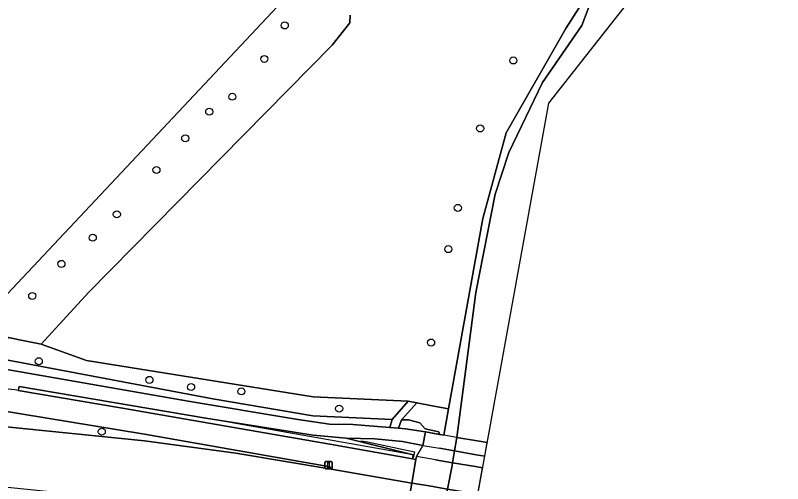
# Model space of a CAD drawing. Extents: x 160203 to 161530, y 379528 to 381797.
# Drawn here: x 161197.8 to 161304.6, y 380913.2 to 380978.3 of the extents above; entities that cross this region are included whole.
import ezdxf

# ---------------------------------------------------------------- set-up
doc = ezdxf.new("R2010")
doc.units = 0
for name, color, linetype in [('IMGEO_Berm_groen', 7, 'Continuous'), ('IMGEO_Boom', 7, 'Continuous'), ('IMGEO_Dek', 7, 'Continuous'), ('IMGEO_Fietspad_gesloten', 7, 'Continuous'), ('IMGEO_Fietspad_open', 7, 'Continuous'), ('IMGEO_Grasland_agrarisch', 7, 'Continuous'), ('IMGEO_Grasland_overig', 7, 'Continuous'), ('IMGEO_Groenvoorziening', 7, 'Continuous'), ('IMGEO_Haag', 7, 'Continuous'), ('IMGEO_Hek', 7, 'Continuous'), ('IMGEO_Houtwal', 7, 'Continuous'), ('IMGEO_Lichtmast', 7, 'Continuous'), ('IMGEO_Loofbos', 7, 'Continuous'), ('IMGEO_Muur', 7, 'Continuous'), ('IMGEO_Oever', 7, 'Continuous'), ('IMGEO_Rijbaan_lokaal_gesloten', 7, 'Continuous'), ('IMGEO_Voetpad_gesloten', 7, 'Continuous'), ('IMGEO_Voetpad_open', 7, 'Continuous'), ('IMGEO_Waterloop', 7, 'Continuous')]:
    doc.layers.add(name, color=color, linetype=linetype)

msp = doc.modelspace()

# ---------------------------------------------------------------- linework, layer by layer
at = {"layer": 'IMGEO_Berm_groen'}
msp.add_lwpolyline([(161188.2, 380921.91), (161215.73, 380919.12), (161228.43, 380917.39), (161241.7, 380915.16), (161241.6, 380915.43), (161241.58, 380915.48), (161215.73, 380920.05), (161195.08, 380923.42)], dxfattribs=at)
at = {"layer": 'IMGEO_Boom'}
for centre in [(161235.26, 380976.93), (161232.41, 380972.27), (161267.08, 380972.06), (161227.95, 380967.01), (161224.74, 380964.93), (161262.46, 380962.6), (161221.4, 380961.22), (161217.4, 380956.82), (161259.35, 380951.54), (161211.88, 380950.64), (161208.53, 380947.39), (161258.03, 380945.8), (161204.17, 380943.75), (161200.1, 380939.29), (161255.63, 380932.8), (161201.02, 380930.2), (161216.42, 380927.6), (161222.22, 380926.6), (161229.22, 380926), (161242.83, 380923.6), (161209.79, 380920.39)]:
    msp.add_circle(centre, 0.489, dxfattribs=at)
at = {"layer": 'IMGEO_Dek'}
for points in [[(161263.1, 380916.99), (161263.44, 380918.87), (161262.04, 380919.11), (161259.22, 380919.6), (161257.38, 380919.91), (161254.85, 380920.35), (161254.46, 380918.47), (161256.78, 380918.08), (161258.9, 380917.71), (161261.91, 380917.19)], [(161261.24, 380906.76), (161262.8, 380915.36), (161261.81, 380915.53), (161258.61, 380916.04), (161256.25, 380916.46), (161253.61, 380916.93), (161253.52, 380916.51), (161252.96, 380913.24), (161251.64, 380905.59), (161251.15, 380902.79), (161250.71, 380900.22), (161250.71, 380900.01), (161250.85, 380899.98), (161255.28, 380899.21), (161259.07, 380898.55)]]:
    msp.add_lwpolyline(points, close=True, dxfattribs=at)
at = {"layer": 'IMGEO_Fietspad_gesloten'}
msp.add_lwpolyline([(161195.08, 380923.42), (161215.73, 380920.05), (161241.58, 380915.48), (161241.6, 380915.43), (161241.7, 380915.16), (161252.96, 380913.24), (161253.52, 380916.51), (161253.05, 380916.6), (161241.51, 380918.65), (161212.37, 380923.71), (161198.15, 380926.14)], dxfattribs=at)
msp.add_arc((161165.67, 380693.68), 234.71, 82.0469, 83.8529, dxfattribs=at)
at = {"layer": 'IMGEO_Fietspad_open'}
msp.add_lwpolyline([(161262.13, 380911.68), (161262.8, 380915.36), (161261.81, 380915.53), (161258.61, 380916.04), (161256.25, 380916.46), (161253.61, 380916.93), (161253.52, 380916.51), (161252.96, 380913.24), (161255.08, 380912.88), (161257.89, 380912.4), (161261.56, 380911.77)], close=True, dxfattribs=at)
at = {"layer": 'IMGEO_Grasland_agrarisch'}
msp.add_lwpolyline([(161304.57, 381051.39), (161300.03, 381053.95), (161295.02, 381056.58), (161293.7, 381057.27), (161278.4, 381064.81), (161259.41, 381073.8), (161206.3, 381098.02), (161180.69, 381110.33), (161164.07, 381083.78), (161150.21, 381059.62), (161141.94, 381036.75), (161139.51, 381024.55), (161139.32, 381014.33), (161140.83, 381007.16), (161143.63, 380998.77), (161192.96, 380935.7), (161245.74, 380991.85), (161253.79, 381000)], close=True, dxfattribs=at)
msp.add_lwpolyline([(161244.36, 380978.37), (161244.3, 380977.3), (161241.85, 380974.21), (161207.92, 380939.76), (161201.34, 380932.58), (161207.67, 380930.3), (161239.23, 380925.23), (161252.42, 380924.62), (161253.63, 380924.39), (161255.79, 380923.99), (161258.07, 380923.56), (161262.84, 380950.06), (161266.06, 380961.97), (161274.39, 380976.52), (161280.8, 380986.59)], dxfattribs=at)
at = {"layer": 'IMGEO_Grasland_overig'}
msp.add_lwpolyline([(161252.42, 380924.62), (161250.23, 380922.11), (161249.87, 380920.97), (161251.08, 380920.87), (161251.52, 380922.06), (161253.63, 380924.39)], close=True, dxfattribs=at)
at = {"layer": 'IMGEO_Groenvoorziening'}
for points in [[(161194.17, 380931.64), (161196.56, 380929.04), (161221.83, 380924.64), (161236.8, 380922.14), (161241.49, 380921.46), (161244.72, 380921.37), (161249.87, 380920.97), (161250.23, 380922.11), (161239.17, 380922.59), (161225.26, 380924.97), (161196.22, 380930.42)], [(161224.27, 380922.27), (161198.29, 380926.69), (161198.2, 380926.32), (161198.15, 380926.14), (161212.37, 380923.71), (161241.51, 380918.65), (161253.05, 380916.6), (161253.15, 380917.16), (161243.8, 380919.47), (161239.19, 380919.89)], [(161251.52, 380922.06), (161252.46, 380922.02), (161254.07, 380921.61), (161254.82, 380920.8), (161256.71, 380920.39), (161256.8, 380920.01), (161257.38, 380919.91), (161258.07, 380923.56), (161255.79, 380923.99), (161253.63, 380924.39)], [(161254.07, 380921.61), (161252.46, 380922.02), (161251.52, 380922.06), (161251.08, 380920.87), (161252.06, 380920.79), (161254.85, 380920.35), (161256.8, 380920.01), (161256.71, 380920.39), (161254.82, 380920.8)], [(161254.46, 380918.47), (161251.63, 380919.03), (161247.79, 380919.4), (161243.8, 380919.47), (161253.15, 380917.16), (161253.05, 380916.6), (161253.52, 380916.51), (161253.61, 380916.93)]]:
    msp.add_lwpolyline(points, close=True, dxfattribs=at)
at = {"layer": 'IMGEO_Haag'}
msp.add_lwpolyline([(161224.27, 380922.27), (161198.29, 380926.69), (161198.2, 380926.32), (161198.15, 380926.14), (161212.37, 380923.71), (161241.51, 380918.65), (161253.05, 380916.6), (161253.15, 380917.16)], close=True, dxfattribs=at)
at = {"layer": 'IMGEO_Hek'}
for points in [[(161254.85, 380920.35), (161257.38, 380919.91)], [(161259.22, 380919.6), (161257.38, 380919.91)], [(161259.22, 380919.6), (161262.04, 380919.11)], [(161254.46, 380918.47), (161256.78, 380918.08)], [(161262.04, 380919.11), (161263.44, 380918.87)], [(161258.9, 380917.71), (161256.78, 380918.08)], [(161261.91, 380917.19), (161258.9, 380917.71)], [(161263.1, 380916.99), (161261.91, 380917.19)], [(161256.25, 380916.46), (161253.61, 380916.93)], [(161256.25, 380916.46), (161258.61, 380916.04)], [(161258.61, 380916.04), (161261.81, 380915.53)], [(161261.81, 380915.53), (161262.8, 380915.36)]]:
    msp.add_lwpolyline(points, dxfattribs=at)
at = {"layer": 'IMGEO_Houtwal'}
msp.add_lwpolyline([(161245.74, 380991.85), (161192.96, 380935.7), (161194.71, 380933.82), (161195.73, 380932.74), (161196.82, 380933.5), (161198.33, 380933.19), (161201.34, 380932.58), (161207.92, 380939.76), (161241.85, 380974.21), (161244.3, 380977.3), (161244.36, 380978.37)], dxfattribs=at)
at = {"layer": 'IMGEO_Lichtmast'}
for p, q in [((161240.85, 380915.33), (161240.85, 380916.13)), ((161240.85, 380916.13), (161240.85, 380915.33)), ((161240.95, 380916.23), (161241.74, 380916.23)), ((161241.74, 380916.23), (161240.95, 380916.23)), ((161241.84, 380916.13), (161241.84, 380915.33)), ((161241.84, 380915.33), (161241.84, 380916.13)), ((161241.74, 380915.23), (161240.95, 380915.23)), ((161240.95, 380915.23), (161241.74, 380915.23))]:
    msp.add_line(p, q, dxfattribs=at)
msp.add_lwpolyline([(161241.27, 380916.1), (161241.42, 380916.1), (161241.42, 380915.35), (161241.27, 380915.35), (161241.27, 380916.1)], dxfattribs=at)
for centre, start, end in [((161240.95, 380916.13), 90, 180), ((161240.95, 380916.13), 90, 180), ((161241.74, 380916.13), 0, 90), ((161241.74, 380916.13), 360, 90), ((161240.95, 380915.33), 180, 270), ((161240.95, 380915.33), 180, 270), ((161241.74, 380915.33), 270, 0), ((161241.74, 380915.33), 270, 0)]:
    msp.add_arc(centre, 0.1, start, end, dxfattribs=at)
at = {"layer": 'IMGEO_Loofbos'}
msp.add_lwpolyline([(161196.22, 380930.42), (161225.26, 380924.97), (161239.17, 380922.59), (161250.23, 380922.11), (161252.42, 380924.62), (161239.23, 380925.23), (161207.67, 380930.3), (161201.34, 380932.58), (161198.33, 380933.19), (161196.82, 380933.5), (161195.73, 380932.74), (161194.17, 380931.64)], close=True, dxfattribs=at)
at = {"layer": 'IMGEO_Muur'}
msp.add_lwpolyline([(161245.86, 380919.1), (161246.78, 380918.99), (161253.34, 380917.58), (161253.12, 380916.73)], dxfattribs=at)
at = {"layer": 'IMGEO_Oever'}
for points in [[(161280.8, 380986.59), (161274.39, 380976.52), (161266.06, 380961.97), (161262.84, 380950.06), (161258.07, 380923.56), (161257.38, 380919.91), (161256.8, 380920.01), (161254.85, 380920.35), (161254.46, 380918.47), (161253.61, 380916.93), (161253.52, 380916.51), (161252.96, 380913.24), (161251.64, 380905.59)], [(161254.58, 380881.47), (161255.38, 380885.55), (161255.96, 380892.82), (161255.71, 380896.6), (161255.28, 380899.21), (161255.32, 380899.43), (161255.83, 380902), (161256.38, 380904.75), (161257.89, 380912.4), (161258.54, 380915.68), (161258.61, 380916.04), (161258.9, 380917.71), (161259.22, 380919.6), (161261.87, 380939.75), (161264.55, 380953.45), (161266.44, 380959.23), (161271.14, 380969.01), (161276.6, 380976.93), (161278.13, 380980.99)]]:
    msp.add_lwpolyline(points, dxfattribs=at)
at = {"layer": 'IMGEO_Rijbaan_lokaal_gesloten'}
msp.add_lwpolyline([(161192.58, 380913.08), (161205.69, 380911.74), (161207.34, 380911.55), (161207.38, 380912.06), (161208.56, 380911.93), (161217.73, 380910.83), (161240.61, 380907.54), (161251.64, 380905.59), (161252.96, 380913.24), (161241.7, 380915.16), (161228.43, 380917.39), (161215.73, 380919.12), (161188.2, 380921.91)], dxfattribs=at)
msp.add_lwpolyline([(161261.24, 380906.76), (161262.13, 380911.68), (161261.56, 380911.77), (161257.89, 380912.4), (161255.08, 380912.88), (161252.96, 380913.24), (161251.64, 380905.59), (161252.63, 380905.41), (161256.38, 380904.75), (161260.51, 380904.02)], close=True, dxfattribs=at)
at = {"layer": 'IMGEO_Voetpad_gesloten'}
for points in [[(161221.83, 380924.64), (161196.56, 380929.04), (161194.63, 380929.38), (161193.66, 380930.99), (161192.54, 380930.93), (161191.54, 380930.86), (161190.81, 380927.04)], [(161198.15, 380926.14), (161198.2, 380926.32), (161198.29, 380926.69), (161224.27, 380922.27), (161239.19, 380919.89), (161243.8, 380919.47), (161247.79, 380919.4), (161251.63, 380919.03), (161254.46, 380918.47), (161254.85, 380920.35), (161252.06, 380920.79), (161251.08, 380920.87), (161249.87, 380920.97), (161244.72, 380921.37), (161241.49, 380921.46), (161236.8, 380922.14), (161221.83, 380924.64)]]:
    msp.add_lwpolyline(points, dxfattribs=at)
msp.add_arc((161165.67, 380693.68), 234.71, 82.0469, 83.8529, dxfattribs=at)
at = {"layer": 'IMGEO_Voetpad_open'}
msp.add_lwpolyline([(161263.1, 380916.99), (161263.44, 380918.87), (161262.04, 380919.11), (161259.22, 380919.6), (161257.38, 380919.91), (161256.8, 380920.01), (161254.85, 380920.35), (161254.46, 380918.47), (161256.78, 380918.08), (161258.9, 380917.71), (161261.91, 380917.19)], close=True, dxfattribs=at)
at = {"layer": 'IMGEO_Waterloop'}
msp.add_lwpolyline([(161278.13, 380980.99), (161276.6, 380976.93), (161271.14, 380969.01), (161266.44, 380959.23), (161264.55, 380953.45), (161261.87, 380939.75), (161259.22, 380919.6), (161258.9, 380917.71), (161258.61, 380916.04), (161258.54, 380915.68), (161257.89, 380912.4), (161256.38, 380904.75), (161255.83, 380902), (161255.32, 380899.43), (161255.28, 380899.21), (161255.71, 380896.6), (161255.96, 380892.82), (161255.38, 380885.55), (161254.58, 380881.47), (161261.24, 380906.76), (161272.04, 380966.11), (161288.69, 380987.33)], dxfattribs=at)

doc.saveas('drawing.dxf')
